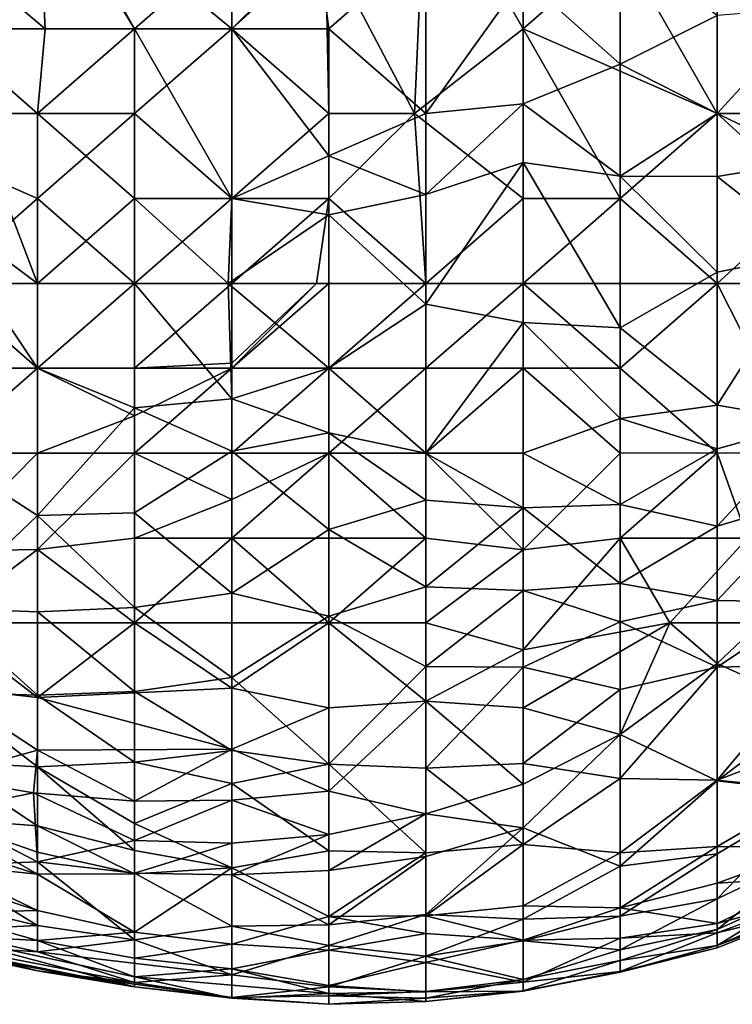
# Model space of a CAD drawing. Extents: x -161 to 11, y -10 to 160.
# Tile 488 of 499: x 1.0326 to 1.0654, y 0.1002 to 0.1455. Entities that reach past the tile are written whole.
import ezdxf

# ---------------------------------------------------------------- set-up
doc = ezdxf.new("R2010")
doc.units = 0
doc.header["$MEASUREMENT"] = 0
doc.layers.get('0').update_dxf_attribs({"linetype": 'CONTINUOUS'})

msp = doc.modelspace()

# ---------------------------------------------------------------- linework, layer by layer
for points in [[(1.024433, 0.152943, 0.546019), (1.033375, 0.153122, 0.549612), (1.028904, 0.14513, 0.549927)], [(1.024433, 0.152943, 0.731073), (1.033722, 0.14513, 0.733206), (1.033375, 0.152483, 0.741019)], [(1.033722, 0.14513, 0.733206), (1.024433, 0.152943, 0.731073), (1.028904, 0.14513, 0.727921)], [(1.033375, 0.153122, 0.549612), (1.037846, 0.14513, 0.553418), (1.028904, 0.14513, 0.549927)], [(1.037846, 0.14513, 0.553418), (1.033375, 0.153122, 0.549612), (1.042317, 0.149037, 0.554817)], [(1.042317, 0.14513, 0.741264), (1.042317, 0.152943, 0.74996), (1.033375, 0.152483, 0.741019)], [(1.042317, 0.152943, 0.74996), (1.042317, 0.14513, 0.741264), (1.046265, 0.149037, 0.748831)], [(1.046633, 0.149037, 0.557425), (1.05126, 0.152943, 0.560097), (1.050737, 0.141224, 0.561331)], [(1.05126, 0.152943, 0.560097), (1.055731, 0.14513, 0.564086), (1.050737, 0.141224, 0.561331)], [(1.055731, 0.14513, 0.564086), (1.05126, 0.152943, 0.560097), (1.060202, 0.149037, 0.567425)], [(1.069074, 0.152943, 0.576956), (1.072835, 0.14513, 0.580862), (1.064672, 0.149037, 0.571685)], [(1.033722, 0.14513, 0.733206), (1.037846, 0.14513, 0.737297), (1.033375, 0.152483, 0.741019)], [(1.033375, 0.152483, 0.741019), (1.037846, 0.14513, 0.737297), (1.042317, 0.14513, 0.741264)], [(1.042317, 0.14513, 0.55566), (1.037846, 0.14513, 0.553418), (1.042317, 0.149037, 0.554817)], [(1.046788, 0.14513, 0.744684), (1.046265, 0.149037, 0.748831), (1.042317, 0.14513, 0.741264)], [(1.046788, 0.141224, 0.558997), (1.042317, 0.14513, 0.55566), (1.046633, 0.149037, 0.557425)], [(1.042317, 0.14513, 0.55566), (1.042317, 0.149037, 0.554817), (1.046633, 0.149037, 0.557425)], [(1.046788, 0.14513, 0.744684), (1.05126, 0.149037, 0.752238), (1.046265, 0.149037, 0.748831)], [(1.050737, 0.141224, 0.561331), (1.046788, 0.141224, 0.558997), (1.046633, 0.149037, 0.557425)], [(1.046788, 0.14513, 0.744684), (1.05126, 0.141224, 0.742302), (1.05126, 0.149037, 0.752238)], [(1.05126, 0.149037, 0.752238), (1.05126, 0.141224, 0.742302), (1.055731, 0.147481, 0.752737)], [(1.055731, 0.147481, 0.752737), (1.060202, 0.143502, 0.748831), (1.060202, 0.149037, 0.756468)], [(1.055731, 0.14513, 0.564086), (1.060202, 0.149037, 0.567425), (1.064672, 0.141224, 0.572012)], [(1.060202, 0.143502, 0.748831), (1.064672, 0.145746, 0.752737), (1.060202, 0.149037, 0.756468)], [(1.060202, 0.149037, 0.567425), (1.064672, 0.149037, 0.571685), (1.064672, 0.141224, 0.572012)], [(1.072835, 0.14513, 0.580862), (1.072802, 0.141224, 0.580862), (1.064672, 0.149037, 0.571685)], [(1.064672, 0.149037, 0.571685), (1.072802, 0.141224, 0.580862), (1.064672, 0.141224, 0.572012)], [(1.055731, 0.141669, 0.744925), (1.055731, 0.147481, 0.752737), (1.05126, 0.141224, 0.742302)], [(1.055731, 0.141669, 0.744925), (1.060202, 0.143502, 0.748831), (1.055731, 0.147481, 0.752737)], [(1.064672, 0.145746, 0.752737), (1.064672, 0.141224, 0.745772), (1.069144, 0.146087, 0.752737)], [(1.064672, 0.141224, 0.745772), (1.069144, 0.141224, 0.744978), (1.069144, 0.146087, 0.752737)], [(1.060202, 0.143502, 0.748831), (1.064672, 0.141224, 0.745772), (1.064672, 0.145746, 0.752737)], [(1.028904, 0.14513, 0.549927), (1.033375, 0.141224, 0.552886), (1.024433, 0.141224, 0.550224)], [(1.028904, 0.14513, 0.727921), (1.028133, 0.137318, 0.717581), (1.033375, 0.133412, 0.718081)], [(1.033722, 0.14513, 0.733206), (1.028904, 0.14513, 0.727921), (1.033375, 0.141224, 0.728259)], [(1.028904, 0.14513, 0.549927), (1.037846, 0.14513, 0.553418), (1.033375, 0.141224, 0.552886)], [(1.033375, 0.133412, 0.718081), (1.033375, 0.141224, 0.728259), (1.028904, 0.14513, 0.727921)], [(1.033375, 0.141224, 0.728259), (1.037846, 0.14513, 0.737297), (1.033722, 0.14513, 0.733206)], [(1.033375, 0.141224, 0.552886), (1.037846, 0.14513, 0.553418), (1.037846, 0.141224, 0.5546)], [(1.033375, 0.141224, 0.728259), (1.037846, 0.137318, 0.727527), (1.037846, 0.14513, 0.737297)], [(1.037846, 0.141224, 0.5546), (1.042317, 0.14513, 0.55566), (1.042317, 0.137318, 0.557952)], [(1.037846, 0.14513, 0.553418), (1.042317, 0.14513, 0.55566), (1.037846, 0.141224, 0.5546)], [(1.037846, 0.14513, 0.737297), (1.042317, 0.137318, 0.731243), (1.042317, 0.14513, 0.741264)], [(1.037846, 0.137318, 0.727527), (1.042317, 0.137318, 0.731243), (1.037846, 0.14513, 0.737297)], [(1.042317, 0.14513, 0.55566), (1.046788, 0.141224, 0.558997), (1.042317, 0.137318, 0.557952)], [(1.042317, 0.14513, 0.741264), (1.046788, 0.139278, 0.737112), (1.046788, 0.14513, 0.744684)], [(1.042317, 0.137318, 0.731243), (1.046788, 0.139278, 0.737112), (1.042317, 0.14513, 0.741264)], [(1.046788, 0.14513, 0.744684), (1.046788, 0.139278, 0.737112), (1.05126, 0.141224, 0.742302)], [(1.055731, 0.137318, 0.565562), (1.050737, 0.141224, 0.561331), (1.055731, 0.14513, 0.564086)], [(1.060202, 0.137318, 0.568822), (1.055731, 0.14513, 0.564086), (1.064672, 0.141224, 0.572012)], [(1.055731, 0.14513, 0.564086), (1.060202, 0.137318, 0.568822), (1.055731, 0.137318, 0.565562)], [(1.060202, 0.138338, 0.741019), (1.060202, 0.143502, 0.748831), (1.055731, 0.141669, 0.744925)], [(1.060202, 0.143502, 0.748831), (1.060202, 0.138338, 0.741019), (1.064672, 0.141224, 0.745772)], [(1.05126, 0.137496, 0.737112), (1.055731, 0.138979, 0.741019), (1.055731, 0.141669, 0.744925)], [(1.05126, 0.141224, 0.742302), (1.05126, 0.137496, 0.737112), (1.055731, 0.141669, 0.744925)], [(1.055731, 0.138979, 0.741019), (1.060202, 0.138338, 0.741019), (1.055731, 0.141669, 0.744925)], [(1.033375, 0.141224, 0.552886), (1.033375, 0.137318, 0.554531), (1.024433, 0.141224, 0.550224)], [(1.033375, 0.137318, 0.554531), (1.028904, 0.133412, 0.555427), (1.024433, 0.141224, 0.550224)], [(1.033375, 0.141224, 0.728259), (1.033375, 0.133412, 0.718081), (1.037846, 0.137318, 0.727527)], [(1.037846, 0.141224, 0.5546), (1.037846, 0.133412, 0.557843), (1.033375, 0.137318, 0.554531)], [(1.037846, 0.141224, 0.5546), (1.033375, 0.137318, 0.554531), (1.033375, 0.141224, 0.552886)], [(1.042317, 0.137318, 0.557952), (1.037846, 0.133412, 0.557843), (1.037846, 0.141224, 0.5546)], [(1.046788, 0.137318, 0.560157), (1.042317, 0.137318, 0.557952), (1.046788, 0.141224, 0.558997)], [(1.05126, 0.137496, 0.737112), (1.05126, 0.141224, 0.742302), (1.046788, 0.139278, 0.737112)], [(1.05126, 0.133412, 0.564041), (1.046788, 0.137318, 0.560157), (1.050737, 0.141224, 0.561331)], [(1.046788, 0.141224, 0.558997), (1.050737, 0.141224, 0.561331), (1.046788, 0.137318, 0.560157)], [(1.05126, 0.133412, 0.564041), (1.050737, 0.141224, 0.561331), (1.055731, 0.137318, 0.565562)], [(1.060202, 0.138338, 0.741019), (1.064672, 0.138334, 0.741019), (1.064672, 0.141224, 0.745772)], [(1.064672, 0.133412, 0.573608), (1.060202, 0.137318, 0.568822), (1.064672, 0.141224, 0.572012)], [(1.072802, 0.141224, 0.580862), (1.068948, 0.137318, 0.576956), (1.064672, 0.141224, 0.572012)], [(1.064672, 0.141224, 0.745772), (1.069144, 0.13906, 0.741019), (1.069144, 0.141224, 0.744978)], [(1.069144, 0.13906, 0.741019), (1.064672, 0.141224, 0.745772), (1.064672, 0.138334, 0.741019)], [(1.064672, 0.133412, 0.573608), (1.064672, 0.141224, 0.572012), (1.068948, 0.137318, 0.576956)], [(1.042317, 0.137318, 0.731243), (1.046788, 0.136569, 0.733206), (1.046788, 0.139278, 0.737112)], [(1.046788, 0.139278, 0.737112), (1.046788, 0.136569, 0.733206), (1.05126, 0.137496, 0.737112)], [(1.055731, 0.131618, 0.7293), (1.055731, 0.138979, 0.741019), (1.05126, 0.132458, 0.7293)], [(1.05126, 0.137496, 0.737112), (1.05126, 0.132458, 0.7293), (1.055731, 0.138979, 0.741019)], [(1.055731, 0.138979, 0.741019), (1.060202, 0.131369, 0.7293), (1.060202, 0.138338, 0.741019)], [(1.055731, 0.131618, 0.7293), (1.060202, 0.131369, 0.7293), (1.055731, 0.138979, 0.741019)], [(1.064672, 0.138334, 0.741019), (1.069144, 0.134825, 0.733206), (1.069144, 0.13906, 0.741019)], [(1.060202, 0.138338, 0.741019), (1.064672, 0.133931, 0.733206), (1.064672, 0.138334, 0.741019)], [(1.060202, 0.131369, 0.7293), (1.064672, 0.133931, 0.733206), (1.060202, 0.138338, 0.741019)], [(1.069144, 0.134825, 0.733206), (1.064672, 0.138334, 0.741019), (1.064672, 0.133931, 0.733206)], [(1.033375, 0.129505, 0.712525), (1.028133, 0.137318, 0.717581), (1.024433, 0.129505, 0.702935)], [(1.033375, 0.133412, 0.718081), (1.028133, 0.137318, 0.717581), (1.033375, 0.129505, 0.712525)], [(1.028904, 0.133412, 0.555427), (1.033375, 0.137318, 0.554531), (1.037846, 0.133412, 0.557843)], [(1.033375, 0.133412, 0.718081), (1.037846, 0.133412, 0.722093), (1.037846, 0.137318, 0.727527)], [(1.037846, 0.137318, 0.727527), (1.037846, 0.133412, 0.722093), (1.042152, 0.133412, 0.725394)], [(1.037846, 0.137318, 0.727527), (1.042152, 0.133412, 0.725394), (1.042317, 0.137318, 0.731243)], [(1.042317, 0.137318, 0.557952), (1.042317, 0.133412, 0.559599), (1.037846, 0.133412, 0.557843)], [(1.042317, 0.137318, 0.731243), (1.042152, 0.133412, 0.725394), (1.046788, 0.136569, 0.733206)], [(1.042317, 0.133412, 0.559599), (1.042317, 0.137318, 0.557952), (1.046788, 0.137318, 0.560157)], [(1.042317, 0.133412, 0.559599), (1.046788, 0.137318, 0.560157), (1.046228, 0.133412, 0.561331)], [(1.046788, 0.133412, 0.561571), (1.046228, 0.133412, 0.561331), (1.046788, 0.137318, 0.560157)], [(1.05126, 0.132458, 0.7293), (1.05126, 0.137496, 0.737112), (1.046788, 0.136569, 0.733206)], [(1.046788, 0.133412, 0.561571), (1.046788, 0.137318, 0.560157), (1.05126, 0.133412, 0.564041)], [(1.055731, 0.133412, 0.566742), (1.05126, 0.133412, 0.564041), (1.055731, 0.137318, 0.565562)], [(1.055731, 0.133412, 0.566742), (1.060202, 0.137318, 0.568822), (1.064672, 0.133412, 0.573608)], [(1.055731, 0.133412, 0.566742), (1.055731, 0.137318, 0.565562), (1.060202, 0.137318, 0.568822)], [(1.068948, 0.137318, 0.576956), (1.071662, 0.133412, 0.580862), (1.064672, 0.133412, 0.573608)], [(1.042152, 0.133412, 0.725394), (1.046788, 0.129505, 0.722491), (1.046788, 0.136569, 0.733206)], [(1.046788, 0.129505, 0.722491), (1.05126, 0.132458, 0.7293), (1.046788, 0.136569, 0.733206)], [(1.064672, 0.133931, 0.733206), (1.064672, 0.127812, 0.721487), (1.069144, 0.134825, 0.733206)], [(1.069144, 0.127048, 0.717581), (1.069144, 0.134825, 0.733206), (1.064672, 0.127812, 0.721487)], [(1.060202, 0.131369, 0.7293), (1.064672, 0.127812, 0.721487), (1.064672, 0.133931, 0.733206)], [(1.037846, 0.133412, 0.557843), (1.033375, 0.129505, 0.558785), (1.028904, 0.133412, 0.555427)], [(1.033375, 0.129505, 0.558785), (1.028904, 0.129505, 0.557926), (1.028904, 0.133412, 0.555427)], [(1.033375, 0.133412, 0.718081), (1.033375, 0.129505, 0.712525), (1.037846, 0.133412, 0.722093)], [(1.037846, 0.127686, 0.713675), (1.037846, 0.133412, 0.722093), (1.033375, 0.129505, 0.712525)], [(1.033375, 0.129505, 0.558785), (1.037846, 0.133412, 0.557843), (1.037846, 0.129505, 0.559898)], [(1.042317, 0.128104, 0.717581), (1.042152, 0.133412, 0.725394), (1.037846, 0.133412, 0.722093)], [(1.042317, 0.133412, 0.559599), (1.037846, 0.129505, 0.559898), (1.037846, 0.133412, 0.557843)], [(1.042317, 0.133412, 0.559599), (1.042317, 0.129737, 0.561331), (1.037846, 0.129505, 0.559898)], [(1.037846, 0.127686, 0.713675), (1.042317, 0.128104, 0.717581), (1.037846, 0.133412, 0.722093)], [(1.042152, 0.133412, 0.725394), (1.042317, 0.128104, 0.717581), (1.046788, 0.129505, 0.722491)], [(1.042317, 0.129737, 0.561331), (1.042317, 0.133412, 0.559599), (1.046228, 0.133412, 0.561331)], [(1.046788, 0.133412, 0.561571), (1.046788, 0.129505, 0.56338), (1.042317, 0.129505, 0.561435)], [(1.046228, 0.133412, 0.561331), (1.046788, 0.133412, 0.561571), (1.042317, 0.129505, 0.561435)], [(1.046228, 0.133412, 0.561331), (1.042317, 0.129505, 0.561435), (1.042317, 0.129737, 0.561331)], [(1.046788, 0.129505, 0.56338), (1.046788, 0.133412, 0.561571), (1.05126, 0.133412, 0.564041)], [(1.046788, 0.129505, 0.56338), (1.05126, 0.133412, 0.564041), (1.05126, 0.129505, 0.565546)], [(1.05126, 0.129505, 0.565546), (1.055731, 0.133412, 0.566742), (1.055731, 0.129505, 0.568344)], [(1.05126, 0.133412, 0.564041), (1.055731, 0.133412, 0.566742), (1.05126, 0.129505, 0.565546)], [(1.060202, 0.129505, 0.571416), (1.055731, 0.133412, 0.566742), (1.064672, 0.133412, 0.573608)], [(1.055731, 0.129505, 0.568344), (1.055731, 0.133412, 0.566742), (1.060202, 0.129505, 0.571416)], [(1.060202, 0.129505, 0.571416), (1.064672, 0.133412, 0.573608), (1.064672, 0.12562, 0.576956)], [(1.064672, 0.133412, 0.573608), (1.071662, 0.133412, 0.580862), (1.068636, 0.125599, 0.580862)], [(1.064672, 0.133412, 0.573608), (1.068636, 0.125599, 0.580862), (1.064672, 0.12562, 0.576956)], [(1.046788, 0.129505, 0.722491), (1.05126, 0.125599, 0.717686), (1.05126, 0.132458, 0.7293)], [(1.05126, 0.132458, 0.7293), (1.05126, 0.125599, 0.717686), (1.055731, 0.131618, 0.7293)], [(1.05126, 0.125599, 0.717686), (1.055731, 0.125599, 0.718449), (1.055731, 0.131618, 0.7293)], [(1.055731, 0.131618, 0.7293), (1.060202, 0.12719, 0.721487), (1.060202, 0.131369, 0.7293)], [(1.060202, 0.12719, 0.721487), (1.055731, 0.131618, 0.7293), (1.055731, 0.125599, 0.718449)], [(1.060202, 0.12719, 0.721487), (1.064672, 0.127812, 0.721487), (1.060202, 0.131369, 0.7293)], [(1.042317, 0.129737, 0.561331), (1.042317, 0.129505, 0.561435), (1.037846, 0.129505, 0.559898)], [(1.024433, 0.129505, 0.702935), (1.028904, 0.125599, 0.702221), (1.033375, 0.129505, 0.712525)], [(1.033375, 0.129505, 0.558785), (1.028904, 0.125599, 0.561003), (1.028904, 0.129505, 0.557926)], [(1.033375, 0.129505, 0.558785), (1.033375, 0.125599, 0.561453), (1.028904, 0.125599, 0.561003)], [(1.028904, 0.125599, 0.702221), (1.033375, 0.122734, 0.701956), (1.033375, 0.129505, 0.712525)], [(1.033375, 0.122734, 0.701956), (1.037846, 0.127686, 0.713675), (1.033375, 0.129505, 0.712525)], [(1.033375, 0.125599, 0.561453), (1.033375, 0.129505, 0.558785), (1.037846, 0.127313, 0.561331)], [(1.037846, 0.129505, 0.559898), (1.037846, 0.127313, 0.561331), (1.033375, 0.129505, 0.558785)], [(1.037846, 0.125599, 0.562457), (1.042317, 0.129505, 0.561435), (1.042317, 0.125599, 0.563786)], [(1.037846, 0.125599, 0.562457), (1.037846, 0.127313, 0.561331), (1.042317, 0.129505, 0.561435)], [(1.042317, 0.129505, 0.561435), (1.037846, 0.127313, 0.561331), (1.037846, 0.129505, 0.559898)], [(1.042317, 0.128104, 0.717581), (1.046788, 0.126539, 0.717581), (1.046788, 0.129505, 0.722491)], [(1.046788, 0.129505, 0.56338), (1.042317, 0.125599, 0.563786), (1.042317, 0.129505, 0.561435)], [(1.046788, 0.129505, 0.56338), (1.046788, 0.125599, 0.565488), (1.042317, 0.125599, 0.563786)], [(1.046788, 0.126539, 0.717581), (1.05126, 0.125599, 0.717686), (1.046788, 0.129505, 0.722491)], [(1.046788, 0.125599, 0.565488), (1.05126, 0.129505, 0.565546), (1.05126, 0.125599, 0.56772)], [(1.05126, 0.129505, 0.565546), (1.046788, 0.125599, 0.565488), (1.046788, 0.129505, 0.56338)], [(1.05126, 0.125599, 0.56772), (1.05126, 0.129505, 0.565546), (1.055731, 0.129505, 0.568344)], [(1.055731, 0.129505, 0.568344), (1.055731, 0.121148, 0.57305), (1.05126, 0.125599, 0.56772)], [(1.055731, 0.129505, 0.568344), (1.060202, 0.125599, 0.573351), (1.055731, 0.121148, 0.57305)], [(1.060202, 0.125599, 0.573351), (1.055731, 0.129505, 0.568344), (1.060202, 0.129505, 0.571416)], [(1.060202, 0.129505, 0.571416), (1.064672, 0.12562, 0.576956), (1.060202, 0.125599, 0.573351)], [(1.042317, 0.125691, 0.713675), (1.042317, 0.128104, 0.717581), (1.037846, 0.127686, 0.713675)], [(1.042317, 0.128104, 0.717581), (1.042317, 0.125691, 0.713675), (1.046788, 0.126539, 0.717581)], [(1.060202, 0.12719, 0.721487), (1.064672, 0.125801, 0.717581), (1.064672, 0.127812, 0.721487)], [(1.069144, 0.127048, 0.717581), (1.064672, 0.127812, 0.721487), (1.064672, 0.125801, 0.717581)], [(1.037846, 0.122861, 0.705862), (1.037846, 0.127686, 0.713675), (1.033375, 0.122734, 0.701956)], [(1.037846, 0.127686, 0.713675), (1.037846, 0.122861, 0.705862), (1.042317, 0.125691, 0.713675)], [(1.033375, 0.125599, 0.561453), (1.037846, 0.127313, 0.561331), (1.037846, 0.125599, 0.562457)], [(1.060202, 0.123242, 0.713675), (1.060202, 0.12719, 0.721487), (1.055731, 0.125599, 0.718449)], [(1.060202, 0.12719, 0.721487), (1.060202, 0.123242, 0.713675), (1.064672, 0.125801, 0.717581)], [(1.064672, 0.125801, 0.717581), (1.064672, 0.122241, 0.709769), (1.069144, 0.127048, 0.717581)], [(1.069144, 0.123553, 0.709769), (1.069144, 0.127048, 0.717581), (1.064672, 0.122241, 0.709769)], [(1.042317, 0.125691, 0.713675), (1.046788, 0.122093, 0.709769), (1.046788, 0.126539, 0.717581)], [(1.05126, 0.123438, 0.713675), (1.05126, 0.125599, 0.717686), (1.046788, 0.126539, 0.717581)], [(1.046788, 0.122093, 0.709769), (1.05126, 0.123438, 0.713675), (1.046788, 0.126539, 0.717581)], [(1.028904, 0.121083, 0.565237), (1.033375, 0.125599, 0.561453), (1.033375, 0.12116, 0.565237)], [(1.033375, 0.125599, 0.561453), (1.028904, 0.121083, 0.565237), (1.028904, 0.125599, 0.561003)], [(1.028904, 0.118463, 0.690237), (1.033375, 0.122734, 0.701956), (1.028904, 0.125599, 0.702221)], [(1.037846, 0.125599, 0.562457), (1.033375, 0.12116, 0.565237), (1.033375, 0.125599, 0.561453)], [(1.037846, 0.121693, 0.565439), (1.033375, 0.12116, 0.565237), (1.037846, 0.125599, 0.562457)], [(1.042317, 0.119151, 0.701956), (1.042317, 0.125691, 0.713675), (1.037846, 0.122861, 0.705862)], [(1.042317, 0.123467, 0.565237), (1.037846, 0.121693, 0.565439), (1.037846, 0.125599, 0.562457)], [(1.042317, 0.125599, 0.563786), (1.042317, 0.123467, 0.565237), (1.037846, 0.125599, 0.562457)], [(1.042317, 0.119151, 0.701956), (1.046788, 0.122093, 0.709769), (1.042317, 0.125691, 0.713675)], [(1.042317, 0.121693, 0.566504), (1.046788, 0.125599, 0.565488), (1.05126, 0.121693, 0.570084)], [(1.046788, 0.125599, 0.565488), (1.042317, 0.121693, 0.566504), (1.042317, 0.123467, 0.565237)], [(1.046788, 0.125599, 0.565488), (1.042317, 0.123467, 0.565237), (1.042317, 0.125599, 0.563786)], [(1.05126, 0.125599, 0.56772), (1.05126, 0.121693, 0.570084), (1.046788, 0.125599, 0.565488)], [(1.05126, 0.125599, 0.717686), (1.055731, 0.123085, 0.713675), (1.055731, 0.125599, 0.718449)], [(1.055731, 0.123085, 0.713675), (1.05126, 0.125599, 0.717686), (1.05126, 0.123438, 0.713675)], [(1.055731, 0.121148, 0.57305), (1.05126, 0.121693, 0.570084), (1.05126, 0.125599, 0.56772)], [(1.060202, 0.125599, 0.573351), (1.060202, 0.121693, 0.575832), (1.055731, 0.121148, 0.57305)], [(1.060202, 0.123242, 0.713675), (1.055731, 0.125599, 0.718449), (1.055731, 0.123085, 0.713675)], [(1.060202, 0.123242, 0.713675), (1.064672, 0.122241, 0.709769), (1.064672, 0.125801, 0.717581)], [(1.066066, 0.121693, 0.580862), (1.060202, 0.121693, 0.575832), (1.064672, 0.12562, 0.576956)], [(1.060202, 0.125599, 0.573351), (1.064672, 0.12562, 0.576956), (1.060202, 0.121693, 0.575832)], [(1.064672, 0.12562, 0.576956), (1.068636, 0.125599, 0.580862), (1.066066, 0.121693, 0.580862)], [(1.042317, 0.123467, 0.565237), (1.042317, 0.121693, 0.566504), (1.037846, 0.121693, 0.565439)], [(1.046788, 0.122093, 0.709769), (1.05126, 0.119443, 0.705862), (1.05126, 0.123438, 0.713675)], [(1.05126, 0.119443, 0.705862), (1.055731, 0.123085, 0.713675), (1.05126, 0.123438, 0.713675)], [(1.055731, 0.123085, 0.713675), (1.060202, 0.119607, 0.705862), (1.060202, 0.123242, 0.713675)], [(1.060202, 0.123242, 0.713675), (1.060202, 0.119607, 0.705862), (1.064672, 0.122241, 0.709769)], [(1.064672, 0.118819, 0.701956), (1.069144, 0.123553, 0.709769), (1.064672, 0.122241, 0.709769)], [(1.064672, 0.118819, 0.701956), (1.069144, 0.118747, 0.69805), (1.069144, 0.123553, 0.709769)], [(1.037846, 0.11849, 0.69805), (1.037846, 0.122861, 0.705862), (1.033375, 0.122734, 0.701956)], [(1.037846, 0.11849, 0.69805), (1.042317, 0.119151, 0.701956), (1.037846, 0.122861, 0.705862)], [(1.05126, 0.119443, 0.705862), (1.055731, 0.11928, 0.705862), (1.055731, 0.123085, 0.713675)], [(1.060202, 0.119607, 0.705862), (1.055731, 0.123085, 0.713675), (1.055731, 0.11928, 0.705862)], [(1.028904, 0.118463, 0.690237), (1.033375, 0.118293, 0.694144), (1.033375, 0.122734, 0.701956)], [(1.033375, 0.118293, 0.694144), (1.037846, 0.11849, 0.69805), (1.033375, 0.122734, 0.701956)], [(1.042317, 0.119151, 0.701956), (1.046788, 0.118097, 0.701956), (1.046788, 0.122093, 0.709769)], [(1.05126, 0.119443, 0.705862), (1.046788, 0.122093, 0.709769), (1.046788, 0.118097, 0.701956)], [(1.060202, 0.119607, 0.705862), (1.064672, 0.118819, 0.701956), (1.064672, 0.122241, 0.709769)], [(1.037846, 0.121693, 0.565439), (1.037846, 0.117787, 0.569033), (1.033375, 0.12116, 0.565237)], [(1.042317, 0.121693, 0.566504), (1.037846, 0.117787, 0.569033), (1.037846, 0.121693, 0.565439)], [(1.037846, 0.117787, 0.569033), (1.042317, 0.121693, 0.566504), (1.042317, 0.117787, 0.569907)], [(1.05126, 0.121693, 0.570084), (1.046788, 0.117787, 0.57135), (1.042317, 0.121693, 0.566504)], [(1.042317, 0.117787, 0.569907), (1.042317, 0.121693, 0.566504), (1.046788, 0.117787, 0.57135)], [(1.05126, 0.121693, 0.570084), (1.05126, 0.117787, 0.573214), (1.046788, 0.117787, 0.57135)], [(1.055731, 0.121148, 0.57305), (1.05126, 0.117787, 0.573214), (1.05126, 0.121693, 0.570084)], [(1.060202, 0.121693, 0.575832), (1.062485, 0.117787, 0.580862), (1.055731, 0.116556, 0.576956)], [(1.055731, 0.116556, 0.576956), (1.055731, 0.121148, 0.57305), (1.060202, 0.121693, 0.575832)], [(1.060202, 0.121693, 0.575832), (1.066066, 0.121693, 0.580862), (1.062485, 0.117787, 0.580862)], [(1.06665, 0.117787, 0.584769), (1.062485, 0.117787, 0.580862), (1.066066, 0.121693, 0.580862)], [(1.028904, 0.121083, 0.565237), (1.033375, 0.12116, 0.565237), (1.028904, 0.117787, 0.569038)], [(1.028904, 0.117787, 0.569038), (1.033375, 0.12116, 0.565237), (1.037846, 0.117787, 0.569033)], [(1.05126, 0.117787, 0.573214), (1.055731, 0.121148, 0.57305), (1.055731, 0.116556, 0.576956)], [(1.046788, 0.118097, 0.701956), (1.05126, 0.115779, 0.69805), (1.05126, 0.119443, 0.705862)], [(1.05126, 0.119443, 0.705862), (1.05126, 0.115779, 0.69805), (1.055731, 0.11928, 0.705862)], [(1.05126, 0.115779, 0.69805), (1.055731, 0.115756, 0.69805), (1.055731, 0.11928, 0.705862)], [(1.055731, 0.11928, 0.705862), (1.060202, 0.117842, 0.701956), (1.060202, 0.119607, 0.705862)], [(1.055731, 0.11928, 0.705862), (1.055731, 0.115756, 0.69805), (1.060202, 0.117842, 0.701956)], [(1.060202, 0.119607, 0.705862), (1.060202, 0.117842, 0.701956), (1.064672, 0.118819, 0.701956)], [(1.037846, 0.11849, 0.69805), (1.042317, 0.11528, 0.694144), (1.042317, 0.119151, 0.701956)], [(1.042317, 0.119151, 0.701956), (1.042317, 0.11528, 0.694144), (1.046788, 0.118097, 0.701956)], [(1.060202, 0.117842, 0.701956), (1.064672, 0.115753, 0.694144), (1.064672, 0.118819, 0.701956)], [(1.064672, 0.115753, 0.694144), (1.069144, 0.118747, 0.69805), (1.064672, 0.118819, 0.701956)], [(1.069144, 0.115857, 0.690237), (1.069144, 0.118747, 0.69805), (1.064672, 0.115753, 0.694144)], [(1.028904, 0.114602, 0.682425), (1.033375, 0.114471, 0.686331), (1.028904, 0.118463, 0.690237)], [(1.033375, 0.114471, 0.686331), (1.033375, 0.118293, 0.694144), (1.028904, 0.118463, 0.690237)], [(1.037846, 0.114638, 0.690237), (1.037846, 0.11849, 0.69805), (1.033375, 0.118293, 0.694144)], [(1.033375, 0.114471, 0.686331), (1.037846, 0.114638, 0.690237), (1.033375, 0.118293, 0.694144)], [(1.037846, 0.114638, 0.690237), (1.042317, 0.11528, 0.694144), (1.037846, 0.11849, 0.69805)], [(1.042317, 0.11528, 0.694144), (1.046788, 0.11129, 0.686331), (1.046788, 0.118097, 0.701956)], [(1.046788, 0.11129, 0.686331), (1.05126, 0.115779, 0.69805), (1.046788, 0.118097, 0.701956)], [(1.060202, 0.114722, 0.694144), (1.060202, 0.117842, 0.701956), (1.055731, 0.115756, 0.69805)], [(1.064672, 0.115753, 0.694144), (1.060202, 0.117842, 0.701956), (1.060202, 0.114722, 0.694144)], [(1.028904, 0.117787, 0.569038), (1.033375, 0.114357, 0.57305), (1.028904, 0.11486, 0.57305)], [(1.028904, 0.117787, 0.569038), (1.037846, 0.117787, 0.569033), (1.033375, 0.114357, 0.57305)], [(1.033375, 0.114357, 0.57305), (1.037846, 0.117787, 0.569033), (1.042317, 0.11479, 0.57305)], [(1.037846, 0.117787, 0.569033), (1.042317, 0.117787, 0.569907), (1.042317, 0.11479, 0.57305)], [(1.042317, 0.11479, 0.57305), (1.046788, 0.117787, 0.57135), (1.046788, 0.11388, 0.575397)], [(1.042317, 0.11479, 0.57305), (1.042317, 0.117787, 0.569907), (1.046788, 0.117787, 0.57135)], [(1.046788, 0.117787, 0.57135), (1.05126, 0.114181, 0.576956), (1.046788, 0.11388, 0.575397)], [(1.046788, 0.117787, 0.57135), (1.05126, 0.117787, 0.573214), (1.05126, 0.114181, 0.576956)], [(1.05126, 0.114181, 0.576956), (1.05126, 0.117787, 0.573214), (1.055731, 0.116556, 0.576956)], [(1.055731, 0.11388, 0.579851), (1.062485, 0.117787, 0.580862), (1.060202, 0.112655, 0.584769)], [(1.062485, 0.117787, 0.580862), (1.055731, 0.11388, 0.579851), (1.055731, 0.116556, 0.576956)], [(1.062485, 0.117787, 0.580862), (1.064672, 0.115926, 0.584769), (1.060202, 0.112655, 0.584769)], [(1.06665, 0.117787, 0.584769), (1.064672, 0.115926, 0.584769), (1.062485, 0.117787, 0.580862)], [(1.069144, 0.11388, 0.592451), (1.064672, 0.115926, 0.584769), (1.06665, 0.117787, 0.584769)], [(1.05126, 0.114181, 0.576956), (1.055731, 0.116556, 0.576956), (1.055731, 0.11388, 0.579851)], [(1.046788, 0.11129, 0.686331), (1.05126, 0.111102, 0.686331), (1.05126, 0.115779, 0.69805)], [(1.05126, 0.115779, 0.69805), (1.05126, 0.111102, 0.686331), (1.055731, 0.115756, 0.69805)], [(1.05126, 0.111102, 0.686331), (1.055731, 0.111312, 0.686331), (1.055731, 0.115756, 0.69805)], [(1.055731, 0.115756, 0.69805), (1.055731, 0.111312, 0.686331), (1.060202, 0.114722, 0.694144)], [(1.064672, 0.110522, 0.592581), (1.060202, 0.112655, 0.584769), (1.064672, 0.115926, 0.584769)], [(1.060202, 0.114722, 0.694144), (1.060202, 0.110624, 0.682425), (1.064672, 0.115753, 0.694144)], [(1.060202, 0.110624, 0.682425), (1.064672, 0.110545, 0.678519), (1.064672, 0.115753, 0.694144)], [(1.069144, 0.11388, 0.592451), (1.064672, 0.110522, 0.592581), (1.064672, 0.115926, 0.584769)], [(1.064672, 0.115753, 0.694144), (1.064672, 0.110545, 0.678519), (1.069144, 0.115857, 0.690237)], [(1.069144, 0.115857, 0.690237), (1.064672, 0.110545, 0.678519), (1.069144, 0.112252, 0.678519)], [(1.042317, 0.111922, 0.686331), (1.042317, 0.11528, 0.694144), (1.037846, 0.114638, 0.690237)], [(1.042317, 0.111922, 0.686331), (1.046788, 0.11129, 0.686331), (1.042317, 0.11528, 0.694144)], [(1.028904, 0.11486, 0.57305), (1.033375, 0.114357, 0.57305), (1.033375, 0.111927, 0.576956)], [(1.028904, 0.110693, 0.580862), (1.028904, 0.11486, 0.57305), (1.033375, 0.111927, 0.576956)], [(1.033375, 0.114357, 0.57305), (1.042317, 0.11479, 0.57305), (1.042317, 0.111982, 0.576956)], [(1.033375, 0.114471, 0.686331), (1.037846, 0.111385, 0.682425), (1.037846, 0.114638, 0.690237)], [(1.042317, 0.111922, 0.686331), (1.037846, 0.114638, 0.690237), (1.037846, 0.111385, 0.682425)], [(1.042317, 0.111982, 0.576956), (1.042317, 0.11479, 0.57305), (1.046788, 0.11388, 0.575397)], [(1.060202, 0.110624, 0.682425), (1.060202, 0.114722, 0.694144), (1.055731, 0.111312, 0.686331)], [(1.033375, 0.111163, 0.678519), (1.033375, 0.114471, 0.686331), (1.028904, 0.114602, 0.682425)], [(1.028904, 0.114602, 0.682425), (1.028904, 0.111406, 0.674612), (1.033375, 0.111163, 0.678519)], [(1.037846, 0.111385, 0.682425), (1.033375, 0.114471, 0.686331), (1.033375, 0.111163, 0.678519)], [(1.033375, 0.111927, 0.576956), (1.033375, 0.114357, 0.57305), (1.042317, 0.111982, 0.576956)], [(1.046788, 0.11005, 0.580862), (1.05126, 0.114181, 0.576956), (1.05126, 0.108997, 0.584769)], [(1.046788, 0.11388, 0.575397), (1.05126, 0.114181, 0.576956), (1.046788, 0.11005, 0.580862)], [(1.055731, 0.11388, 0.579851), (1.055731, 0.110367, 0.584769), (1.05126, 0.114181, 0.576956)], [(1.05126, 0.108997, 0.584769), (1.05126, 0.114181, 0.576956), (1.055731, 0.110367, 0.584769)], [(1.042317, 0.111982, 0.576956), (1.046788, 0.11388, 0.575397), (1.046788, 0.11005, 0.580862)], [(1.055731, 0.110367, 0.584769), (1.055731, 0.11388, 0.579851), (1.060202, 0.112655, 0.584769)], [(1.069396, 0.109974, 0.600394), (1.064672, 0.110522, 0.592581), (1.069144, 0.11388, 0.592451)], [(1.055731, 0.110367, 0.584769), (1.060202, 0.112655, 0.584769), (1.055731, 0.108361, 0.588675)], [(1.055731, 0.108361, 0.588675), (1.060202, 0.112655, 0.584769), (1.060202, 0.106596, 0.596487)], [(1.060202, 0.112655, 0.584769), (1.064672, 0.110522, 0.592581), (1.060202, 0.106596, 0.596487)], [(1.028904, 0.110693, 0.580862), (1.033375, 0.111927, 0.576956), (1.033189, 0.109974, 0.580862)], [(1.033189, 0.109974, 0.580862), (1.033375, 0.111927, 0.576956), (1.037846, 0.109584, 0.580862)], [(1.033375, 0.111927, 0.576956), (1.042317, 0.111982, 0.576956), (1.037846, 0.109584, 0.580862)], [(1.037846, 0.109584, 0.580862), (1.042317, 0.111982, 0.576956), (1.042317, 0.109635, 0.580862)], [(1.037846, 0.111385, 0.682425), (1.042317, 0.110406, 0.682425), (1.042317, 0.111922, 0.686331)], [(1.042317, 0.109635, 0.580862), (1.042317, 0.111982, 0.576956), (1.046788, 0.11005, 0.580862)], [(1.046788, 0.11129, 0.686331), (1.042317, 0.111922, 0.686331), (1.042317, 0.110406, 0.682425)], [(1.069144, 0.110085, 0.670706), (1.069144, 0.112252, 0.678519), (1.064672, 0.110545, 0.678519)], [(1.028904, 0.111406, 0.674612), (1.033375, 0.108446, 0.670706), (1.033375, 0.111163, 0.678519)], [(1.028904, 0.108785, 0.6668), (1.033375, 0.108446, 0.670706), (1.028904, 0.111406, 0.674612)], [(1.033375, 0.111163, 0.678519), (1.037846, 0.108553, 0.674612), (1.037846, 0.111385, 0.682425)], [(1.037846, 0.107316, 0.670706), (1.037846, 0.108553, 0.674612), (1.033375, 0.111163, 0.678519)], [(1.033375, 0.108446, 0.670706), (1.037846, 0.107316, 0.670706), (1.033375, 0.111163, 0.678519)], [(1.037846, 0.108553, 0.674612), (1.042317, 0.110406, 0.682425), (1.037846, 0.111385, 0.682425)], [(1.046788, 0.107299, 0.674612), (1.046788, 0.11129, 0.686331), (1.042317, 0.110406, 0.682425)], [(1.046788, 0.11129, 0.686331), (1.05126, 0.107201, 0.674612), (1.05126, 0.111102, 0.686331)], [(1.046788, 0.107299, 0.674612), (1.05126, 0.107201, 0.674612), (1.046788, 0.11129, 0.686331)], [(1.055731, 0.107587, 0.674612), (1.055731, 0.111312, 0.686331), (1.05126, 0.111102, 0.686331)], [(1.05126, 0.107201, 0.674612), (1.055731, 0.107587, 0.674612), (1.05126, 0.111102, 0.686331)], [(1.055731, 0.111312, 0.686331), (1.055731, 0.107587, 0.674612), (1.060202, 0.110624, 0.682425)], [(1.028904, 0.109099, 0.584769), (1.028904, 0.110693, 0.580862), (1.033189, 0.109974, 0.580862)], [(1.055731, 0.107587, 0.674612), (1.060202, 0.107203, 0.670706), (1.060202, 0.110624, 0.682425)], [(1.060202, 0.110624, 0.682425), (1.060202, 0.107203, 0.670706), (1.064672, 0.110545, 0.678519)], [(1.037846, 0.108553, 0.674612), (1.042317, 0.10652, 0.670706), (1.042317, 0.110406, 0.682425)], [(1.046788, 0.107299, 0.674612), (1.042317, 0.110406, 0.682425), (1.042317, 0.10652, 0.670706)], [(1.05126, 0.108997, 0.584769), (1.055731, 0.110367, 0.584769), (1.055731, 0.108361, 0.588675)], [(1.064672, 0.110545, 0.678519), (1.060202, 0.107203, 0.670706), (1.064672, 0.107496, 0.6668)], [(1.064672, 0.10717, 0.600394), (1.060202, 0.106596, 0.596487), (1.064672, 0.110522, 0.592581)], [(1.064672, 0.110545, 0.678519), (1.064672, 0.107496, 0.6668), (1.069144, 0.110085, 0.670706)], [(1.069396, 0.109974, 0.600394), (1.064672, 0.10717, 0.600394), (1.064672, 0.110522, 0.592581)], [(1.028904, 0.109099, 0.584769), (1.033189, 0.109974, 0.580862), (1.033375, 0.106789, 0.588675)], [(1.033375, 0.106789, 0.588675), (1.033189, 0.109974, 0.580862), (1.037846, 0.10777, 0.584769)], [(1.037846, 0.109584, 0.580862), (1.037846, 0.10777, 0.584769), (1.033189, 0.109974, 0.580862)], [(1.042317, 0.109635, 0.580862), (1.046788, 0.11005, 0.580862), (1.046788, 0.108055, 0.584769)], [(1.046788, 0.108055, 0.584769), (1.046788, 0.11005, 0.580862), (1.05126, 0.108997, 0.584769)], [(1.069144, 0.110085, 0.670706), (1.064672, 0.107496, 0.6668), (1.069144, 0.107435, 0.658987)], [(1.069396, 0.109974, 0.600394), (1.069144, 0.107229, 0.608206), (1.064672, 0.10509, 0.608206)], [(1.064672, 0.10509, 0.608206), (1.064672, 0.10717, 0.600394), (1.069396, 0.109974, 0.600394)], [(1.037846, 0.10777, 0.584769), (1.042317, 0.109635, 0.580862), (1.042317, 0.107648, 0.584769)], [(1.042317, 0.109635, 0.580862), (1.037846, 0.10777, 0.584769), (1.037846, 0.109584, 0.580862)], [(1.046788, 0.108055, 0.584769), (1.042317, 0.107648, 0.584769), (1.042317, 0.109635, 0.580862)], [(1.033375, 0.106789, 0.588675), (1.028904, 0.106603, 0.592581), (1.028904, 0.109099, 0.584769)], [(1.033375, 0.108446, 0.670706), (1.028904, 0.108785, 0.6668), (1.033375, 0.107242, 0.6668)], [(1.033375, 0.107242, 0.6668), (1.028904, 0.108785, 0.6668), (1.033375, 0.106234, 0.662894)], [(1.028904, 0.108785, 0.6668), (1.028904, 0.107633, 0.662894), (1.033375, 0.106234, 0.662894)], [(1.046788, 0.106403, 0.588675), (1.05126, 0.108997, 0.584769), (1.05126, 0.107037, 0.588675)], [(1.046788, 0.108055, 0.584769), (1.05126, 0.108997, 0.584769), (1.046788, 0.106403, 0.588675)], [(1.055731, 0.108361, 0.588675), (1.05126, 0.107037, 0.588675), (1.05126, 0.108997, 0.584769)], [(1.037846, 0.106238, 0.6668), (1.037846, 0.107316, 0.670706), (1.033375, 0.108446, 0.670706)], [(1.037846, 0.106238, 0.6668), (1.033375, 0.108446, 0.670706), (1.033375, 0.107242, 0.6668)], [(1.037846, 0.108553, 0.674612), (1.037846, 0.107316, 0.670706), (1.042317, 0.10652, 0.670706)], [(1.05126, 0.107037, 0.588675), (1.055731, 0.108361, 0.588675), (1.05126, 0.104377, 0.596487)], [(1.05126, 0.104377, 0.596487), (1.055731, 0.108361, 0.588675), (1.055731, 0.104152, 0.600394)], [(1.055731, 0.104152, 0.600394), (1.055731, 0.108361, 0.588675), (1.060202, 0.106596, 0.596487)], [(1.042317, 0.106199, 0.588675), (1.046788, 0.108055, 0.584769), (1.046788, 0.106403, 0.588675)], [(1.046788, 0.108055, 0.584769), (1.042317, 0.106199, 0.588675), (1.042317, 0.107648, 0.584769)], [(1.028904, 0.106688, 0.658987), (1.024433, 0.107488, 0.655081), (1.033375, 0.104552, 0.655081)], [(1.033375, 0.104552, 0.655081), (1.024433, 0.107488, 0.655081), (1.028904, 0.104443, 0.647269)], [(1.028904, 0.107633, 0.662894), (1.028904, 0.106688, 0.658987), (1.033375, 0.106234, 0.662894)], [(1.037846, 0.10777, 0.584769), (1.037846, 0.106276, 0.588675), (1.033375, 0.106789, 0.588675)], [(1.037846, 0.106276, 0.588675), (1.037846, 0.10777, 0.584769), (1.042317, 0.107648, 0.584769)], [(1.037846, 0.106276, 0.588675), (1.042317, 0.107648, 0.584769), (1.042317, 0.106199, 0.588675)], [(1.05126, 0.107201, 0.674612), (1.05126, 0.104309, 0.662894), (1.055731, 0.107587, 0.674612)], [(1.05126, 0.104309, 0.662894), (1.055731, 0.104762, 0.662894), (1.055731, 0.107587, 0.674612)], [(1.055731, 0.104762, 0.662894), (1.060202, 0.107203, 0.670706), (1.055731, 0.107587, 0.674612)], [(1.060202, 0.104671, 0.658987), (1.064672, 0.107496, 0.6668), (1.060202, 0.107203, 0.670706)], [(1.064672, 0.107496, 0.6668), (1.060202, 0.104671, 0.658987), (1.064672, 0.105806, 0.658987)], [(1.064672, 0.105806, 0.658987), (1.069144, 0.107435, 0.658987), (1.064672, 0.107496, 0.6668)], [(1.069144, 0.107435, 0.658987), (1.064672, 0.105806, 0.658987), (1.069144, 0.106082, 0.651175)], [(1.037846, 0.106238, 0.6668), (1.033375, 0.107242, 0.6668), (1.033375, 0.106234, 0.662894)], [(1.042317, 0.10652, 0.670706), (1.037846, 0.107316, 0.670706), (1.037846, 0.106238, 0.6668)], [(1.042317, 0.10652, 0.670706), (1.046788, 0.104285, 0.662894), (1.046788, 0.107299, 0.674612)], [(1.046788, 0.107299, 0.674612), (1.046788, 0.104285, 0.662894), (1.05126, 0.107201, 0.674612)], [(1.046788, 0.104285, 0.662894), (1.05126, 0.104309, 0.662894), (1.05126, 0.107201, 0.674612)], [(1.046788, 0.106403, 0.588675), (1.05126, 0.107037, 0.588675), (1.046788, 0.103902, 0.596487)], [(1.046788, 0.103902, 0.596487), (1.05126, 0.107037, 0.588675), (1.05126, 0.104377, 0.596487)], [(1.055731, 0.104762, 0.662894), (1.060202, 0.104671, 0.658987), (1.060202, 0.107203, 0.670706)], [(1.060202, 0.106596, 0.596487), (1.064672, 0.10717, 0.600394), (1.060202, 0.104301, 0.6043)], [(1.064672, 0.10509, 0.608206), (1.060202, 0.104301, 0.6043), (1.064672, 0.10717, 0.600394)], [(1.069144, 0.107229, 0.608206), (1.069144, 0.105669, 0.616019), (1.064672, 0.10368, 0.616019)], [(1.064672, 0.10509, 0.608206), (1.069144, 0.107229, 0.608206), (1.064672, 0.10368, 0.616019)], [(1.033375, 0.106789, 0.588675), (1.033375, 0.103867, 0.600394), (1.028904, 0.106603, 0.592581)], [(1.033375, 0.106234, 0.662894), (1.028904, 0.106688, 0.658987), (1.033375, 0.104552, 0.655081)], [(1.033375, 0.103867, 0.600394), (1.028904, 0.104924, 0.600394), (1.028904, 0.106603, 0.592581)], [(1.033375, 0.106789, 0.588675), (1.037846, 0.106276, 0.588675), (1.037846, 0.103207, 0.600394)], [(1.033375, 0.106789, 0.588675), (1.037846, 0.103207, 0.600394), (1.033375, 0.103867, 0.600394)], [(1.037846, 0.103565, 0.655081), (1.042317, 0.103012, 0.655081), (1.042317, 0.10652, 0.670706)], [(1.037846, 0.106238, 0.6668), (1.037846, 0.103565, 0.655081), (1.042317, 0.10652, 0.670706)], [(1.042317, 0.103012, 0.655081), (1.046788, 0.104285, 0.662894), (1.042317, 0.10652, 0.670706)], [(1.055731, 0.104152, 0.600394), (1.060202, 0.106596, 0.596487), (1.060202, 0.104301, 0.6043)], [(1.037846, 0.103565, 0.655081), (1.037846, 0.106238, 0.6668), (1.033375, 0.106234, 0.662894)], [(1.033375, 0.104552, 0.655081), (1.037846, 0.103565, 0.655081), (1.033375, 0.106234, 0.662894)], [(1.037846, 0.106276, 0.588675), (1.042317, 0.106199, 0.588675), (1.042317, 0.103831, 0.596487)], [(1.037846, 0.106276, 0.588675), (1.042317, 0.103831, 0.596487), (1.037846, 0.103207, 0.600394)], [(1.046788, 0.106403, 0.588675), (1.046788, 0.103902, 0.596487), (1.042317, 0.106199, 0.588675)], [(1.042317, 0.103831, 0.596487), (1.042317, 0.106199, 0.588675), (1.046788, 0.103902, 0.596487)], [(1.064672, 0.105806, 0.658987), (1.064672, 0.103952, 0.647269), (1.069144, 0.106082, 0.651175)], [(1.064672, 0.103952, 0.647269), (1.069144, 0.10519, 0.643362), (1.069144, 0.106082, 0.651175)], [(1.064672, 0.105806, 0.658987), (1.060202, 0.104671, 0.658987), (1.064672, 0.103952, 0.647269)], [(1.069144, 0.10486, 0.623831), (1.064672, 0.102947, 0.623831), (1.069144, 0.105669, 0.616019)], [(1.064672, 0.102947, 0.623831), (1.064672, 0.10368, 0.616019), (1.069144, 0.105669, 0.616019)], [(1.064672, 0.103952, 0.647269), (1.064672, 0.103521, 0.643362), (1.069144, 0.10519, 0.643362)], [(1.069144, 0.10462, 0.631644), (1.069144, 0.10519, 0.643362), (1.064672, 0.103521, 0.643362)], [(1.028904, 0.103654, 0.608206), (1.028904, 0.104924, 0.600394), (1.033375, 0.103867, 0.600394)], [(1.05126, 0.104309, 0.662894), (1.055731, 0.103184, 0.655081), (1.055731, 0.104762, 0.662894)], [(1.055731, 0.104762, 0.662894), (1.055731, 0.103184, 0.655081), (1.060202, 0.104671, 0.658987)], [(1.060202, 0.104671, 0.658987), (1.055731, 0.103184, 0.655081), (1.060202, 0.103284, 0.651175)], [(1.064672, 0.10368, 0.616019), (1.060202, 0.102746, 0.612112), (1.064672, 0.10509, 0.608206)], [(1.060202, 0.104301, 0.6043), (1.064672, 0.10509, 0.608206), (1.060202, 0.102746, 0.612112)], [(1.060202, 0.104671, 0.658987), (1.060202, 0.103284, 0.651175), (1.064672, 0.103952, 0.647269)], [(1.069144, 0.10462, 0.631644), (1.064672, 0.102947, 0.623831), (1.069144, 0.10486, 0.623831)], [(1.033375, 0.104552, 0.655081), (1.028904, 0.104443, 0.647269), (1.033375, 0.103168, 0.647269)], [(1.033375, 0.103168, 0.647269), (1.028904, 0.104443, 0.647269), (1.028904, 0.103421, 0.639456)], [(1.037846, 0.103565, 0.655081), (1.033375, 0.104552, 0.655081), (1.033375, 0.103168, 0.647269)], [(1.042317, 0.103012, 0.655081), (1.046788, 0.102727, 0.655081), (1.046788, 0.104285, 0.662894)], [(1.046788, 0.102943, 0.600394), (1.05126, 0.104377, 0.596487), (1.05126, 0.102452, 0.6043)], [(1.05126, 0.104377, 0.596487), (1.046788, 0.102943, 0.600394), (1.046788, 0.103902, 0.596487)], [(1.046788, 0.104285, 0.662894), (1.05126, 0.10349, 0.658987), (1.05126, 0.104309, 0.662894)], [(1.046788, 0.104285, 0.662894), (1.046788, 0.102727, 0.655081), (1.05126, 0.10349, 0.658987)], [(1.05126, 0.102452, 0.6043), (1.05126, 0.104377, 0.596487), (1.055731, 0.104152, 0.600394)], [(1.055731, 0.103184, 0.655081), (1.05126, 0.104309, 0.662894), (1.05126, 0.10349, 0.658987)], [(1.060202, 0.102746, 0.612112), (1.055731, 0.103152, 0.6043), (1.060202, 0.104301, 0.6043)], [(1.055731, 0.103152, 0.6043), (1.055731, 0.104152, 0.600394), (1.060202, 0.104301, 0.6043)], [(1.064672, 0.103521, 0.643362), (1.064672, 0.102839, 0.631644), (1.069144, 0.10462, 0.631644)], [(1.069144, 0.10462, 0.631644), (1.064672, 0.102839, 0.631644), (1.064672, 0.102947, 0.623831)], [(1.033375, 0.102649, 0.608206), (1.028904, 0.103654, 0.608206), (1.033375, 0.103867, 0.600394)], [(1.037846, 0.103207, 0.600394), (1.033375, 0.102649, 0.608206), (1.033375, 0.103867, 0.600394)], [(1.042317, 0.103831, 0.596487), (1.042317, 0.101596, 0.608206), (1.037846, 0.103207, 0.600394)], [(1.042317, 0.103831, 0.596487), (1.046788, 0.103902, 0.596487), (1.046788, 0.102943, 0.600394)], [(1.046788, 0.102943, 0.600394), (1.042317, 0.101596, 0.608206), (1.042317, 0.103831, 0.596487)], [(1.05126, 0.102452, 0.6043), (1.055731, 0.104152, 0.600394), (1.055731, 0.103152, 0.6043)], [(1.064672, 0.103952, 0.647269), (1.060202, 0.103284, 0.651175), (1.064672, 0.103521, 0.643362)], [(1.028904, 0.103654, 0.608206), (1.033375, 0.102649, 0.608206), (1.028904, 0.102955, 0.616019)], [(1.033375, 0.103168, 0.647269), (1.028904, 0.103421, 0.639456), (1.037846, 0.1015, 0.639456)], [(1.028904, 0.103421, 0.639456), (1.037846, 0.101038, 0.631644), (1.037846, 0.1015, 0.639456)], [(1.028904, 0.103421, 0.639456), (1.028904, 0.102842, 0.631644), (1.037846, 0.101038, 0.631644)], [(1.037846, 0.103565, 0.655081), (1.033375, 0.103168, 0.647269), (1.037846, 0.102369, 0.647269)], [(1.037846, 0.103565, 0.655081), (1.037846, 0.102369, 0.647269), (1.042317, 0.103012, 0.655081)], [(1.046788, 0.102727, 0.655081), (1.05126, 0.102162, 0.65125), (1.05126, 0.10349, 0.658987)], [(1.05126, 0.10349, 0.658987), (1.05126, 0.102162, 0.65125), (1.055731, 0.103184, 0.655081)], [(1.064672, 0.102947, 0.623831), (1.060202, 0.102251, 0.616019), (1.064672, 0.10368, 0.616019)], [(1.060202, 0.102251, 0.616019), (1.060202, 0.102746, 0.612112), (1.064672, 0.10368, 0.616019)], [(1.064672, 0.103521, 0.643362), (1.060202, 0.103284, 0.651175), (1.060202, 0.101743, 0.63555)], [(1.064672, 0.103521, 0.643362), (1.060202, 0.101743, 0.63555), (1.064672, 0.102839, 0.631644)], [(1.028904, 0.10273, 0.627737), (1.028904, 0.102955, 0.616019), (1.033375, 0.101785, 0.619925)], [(1.033375, 0.102649, 0.608206), (1.037846, 0.101243, 0.616019), (1.028904, 0.102955, 0.616019)], [(1.033375, 0.101785, 0.619925), (1.028904, 0.102955, 0.616019), (1.037846, 0.101243, 0.616019)], [(1.033375, 0.102649, 0.608206), (1.037846, 0.103207, 0.600394), (1.042317, 0.101596, 0.608206)], [(1.037846, 0.1015, 0.639456), (1.037846, 0.102369, 0.647269), (1.033375, 0.103168, 0.647269)], [(1.042317, 0.101864, 0.647269), (1.042317, 0.103012, 0.655081), (1.037846, 0.102369, 0.647269)], [(1.042317, 0.103012, 0.655081), (1.042317, 0.101864, 0.647269), (1.046788, 0.102727, 0.655081)], [(1.042317, 0.101596, 0.608206), (1.046788, 0.102943, 0.600394), (1.046788, 0.101036, 0.612112)], [(1.05126, 0.102452, 0.6043), (1.046788, 0.101036, 0.612112), (1.046788, 0.102943, 0.600394)], [(1.055731, 0.103184, 0.655081), (1.05126, 0.102162, 0.65125), (1.055731, 0.10126, 0.639456)], [(1.05126, 0.102452, 0.6043), (1.055731, 0.103152, 0.6043), (1.055731, 0.101384, 0.616019)], [(1.060202, 0.103284, 0.651175), (1.055731, 0.103184, 0.655081), (1.055731, 0.10126, 0.639456)], [(1.055731, 0.10126, 0.639456), (1.060202, 0.101743, 0.63555), (1.060202, 0.103284, 0.651175)], [(1.060202, 0.102746, 0.612112), (1.055731, 0.101384, 0.616019), (1.055731, 0.103152, 0.6043)], [(1.060202, 0.101714, 0.623831), (1.064672, 0.102947, 0.623831), (1.064672, 0.102839, 0.631644)], [(1.064672, 0.102947, 0.623831), (1.060202, 0.101714, 0.623831), (1.060202, 0.102251, 0.616019)], [(1.028904, 0.10273, 0.627737), (1.037846, 0.101038, 0.631644), (1.028904, 0.102842, 0.631644)], [(1.037846, 0.101038, 0.631644), (1.028904, 0.10273, 0.627737), (1.033375, 0.101785, 0.619925)], [(1.037846, 0.101243, 0.616019), (1.033375, 0.102649, 0.608206), (1.042317, 0.101596, 0.608206)], [(1.046788, 0.101111, 0.643362), (1.046788, 0.102727, 0.655081), (1.042317, 0.101864, 0.647269)], [(1.046788, 0.101111, 0.643362), (1.05126, 0.102162, 0.65125), (1.046788, 0.102727, 0.655081)], [(1.046788, 0.101036, 0.612112), (1.05126, 0.102452, 0.6043), (1.05126, 0.100833, 0.616019)], [(1.05126, 0.102452, 0.6043), (1.055731, 0.101384, 0.616019), (1.05126, 0.100833, 0.616019)], [(1.060202, 0.102251, 0.616019), (1.055731, 0.101384, 0.616019), (1.060202, 0.102746, 0.612112)], [(1.064672, 0.102839, 0.631644), (1.060202, 0.101743, 0.63555), (1.060202, 0.101714, 0.623831)], [(1.042317, 0.101864, 0.647269), (1.037846, 0.102369, 0.647269), (1.037846, 0.1015, 0.639456)], [(1.046788, 0.101111, 0.643362), (1.05126, 0.100806, 0.639456), (1.05126, 0.102162, 0.65125)], [(1.055731, 0.10126, 0.639456), (1.05126, 0.102162, 0.65125), (1.05126, 0.100806, 0.639456)], [(1.060202, 0.102251, 0.616019), (1.060202, 0.101714, 0.623831), (1.055731, 0.100859, 0.623831)], [(1.055731, 0.100859, 0.623831), (1.055731, 0.101384, 0.616019), (1.060202, 0.102251, 0.616019)], [(1.037846, 0.101038, 0.631644), (1.033375, 0.101785, 0.619925), (1.042317, 0.100547, 0.619925)], [(1.033375, 0.101785, 0.619925), (1.037846, 0.101243, 0.616019), (1.042317, 0.100547, 0.619925)], [(1.037846, 0.1015, 0.639456), (1.046788, 0.100729, 0.639456), (1.042317, 0.101864, 0.647269)], [(1.042317, 0.101596, 0.608206), (1.042317, 0.100547, 0.619925), (1.037846, 0.101243, 0.616019)], [(1.037846, 0.1015, 0.639456), (1.037846, 0.101038, 0.631644), (1.042317, 0.100516, 0.631644)], [(1.046788, 0.100729, 0.639456), (1.037846, 0.1015, 0.639456), (1.042317, 0.100516, 0.631644)], [(1.042317, 0.101864, 0.647269), (1.046788, 0.100729, 0.639456), (1.046788, 0.101111, 0.643362)], [(1.042317, 0.101596, 0.608206), (1.046788, 0.101036, 0.612112), (1.042317, 0.100547, 0.619925)], [(1.055731, 0.100846, 0.631644), (1.060202, 0.101743, 0.63555), (1.055731, 0.10126, 0.639456)], [(1.060202, 0.101743, 0.63555), (1.055731, 0.100846, 0.631644), (1.060202, 0.101714, 0.623831)], [(1.055731, 0.100846, 0.631644), (1.055731, 0.100859, 0.623831), (1.060202, 0.101714, 0.623831)], [(1.042317, 0.100547, 0.619925), (1.042317, 0.100516, 0.631644), (1.037846, 0.101038, 0.631644)], [(1.042317, 0.100547, 0.619925), (1.046788, 0.101036, 0.612112), (1.046788, 0.100633, 0.616019)], [(1.05126, 0.100806, 0.639456), (1.046788, 0.101111, 0.643362), (1.046788, 0.100729, 0.639456)], [(1.046788, 0.100633, 0.616019), (1.046788, 0.101036, 0.612112), (1.05126, 0.100833, 0.616019)], [(1.055731, 0.100859, 0.623831), (1.05126, 0.100518, 0.619925), (1.055731, 0.101384, 0.616019)], [(1.05126, 0.100518, 0.619925), (1.05126, 0.100833, 0.616019), (1.055731, 0.101384, 0.616019)], [(1.055731, 0.10126, 0.639456), (1.05126, 0.100806, 0.639456), (1.055731, 0.100846, 0.631644)], [(1.042317, 0.100516, 0.631644), (1.046788, 0.100238, 0.623831), (1.046788, 0.100729, 0.639456)], [(1.042317, 0.100547, 0.619925), (1.046788, 0.100633, 0.616019), (1.046788, 0.100238, 0.623831)], [(1.046788, 0.100633, 0.616019), (1.05126, 0.100833, 0.616019), (1.05126, 0.100518, 0.619925)], [(1.046788, 0.100729, 0.639456), (1.05126, 0.100364, 0.631644), (1.05126, 0.100806, 0.639456)], [(1.046788, 0.100238, 0.623831), (1.05126, 0.100364, 0.631644), (1.046788, 0.100729, 0.639456)], [(1.046788, 0.100238, 0.623831), (1.046788, 0.100633, 0.616019), (1.05126, 0.100518, 0.619925)], [(1.055731, 0.100846, 0.631644), (1.05126, 0.100364, 0.631644), (1.055731, 0.100859, 0.623831)], [(1.05126, 0.100364, 0.631644), (1.05126, 0.100518, 0.619925), (1.055731, 0.100859, 0.623831)], [(1.05126, 0.100806, 0.639456), (1.05126, 0.100364, 0.631644), (1.055731, 0.100846, 0.631644)], [(1.042317, 0.100547, 0.619925), (1.046788, 0.100238, 0.623831), (1.042317, 0.100516, 0.631644)], [(1.05126, 0.100364, 0.631644), (1.046788, 0.100238, 0.623831), (1.05126, 0.100518, 0.619925)]]:
    msp.add_3dface(points)

doc.saveas('drawing.dxf')
